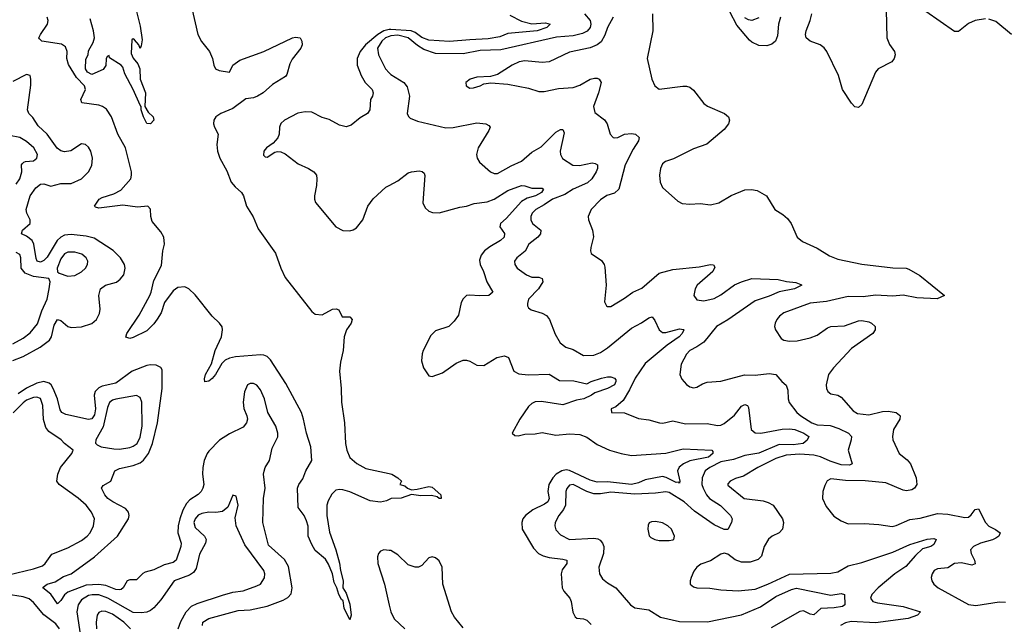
# Model space of a CAD drawing. Header units: inches. Extents: x 1473912 to 1647258, y 640388 to 773423.
# Tile 278 of 420: x 1537850 to 1543579, y 721197 to 724715. Entities that reach past the tile are written whole.
import ezdxf

# ---------------------------------------------------------------- set-up
doc = ezdxf.new("R2010")
doc.units = ezdxf.units.IN
doc.header["$MEASUREMENT"] = 0
doc.layers.add('B5732', color=7, linetype='Continuous')
doc.layers.add('B5742', color=7, linetype='Continuous')

msp = doc.modelspace()

# ---------------------------------------------------------------- linework, layer by layer
at = {"layer": 'B5732', "color": 5}
for points, elevation in [([(1538517.6, 724810), (1538550, 724678), (1538561.4, 724598.6), (1538556.9, 724563.1), (1538550, 724548), (1538542, 724570), (1538517.5, 724597.5), (1538510, 724604), (1538502, 724598), (1538498.3, 724518.3), (1538510, 724490.7), (1538538, 724458), (1538549.1, 724430), (1538550.2, 724370), (1538582, 724290), (1538578, 724210), (1538597.2, 724177.2), (1538627, 724150), (1538630.2, 724130), (1538610, 724108.7), (1538590, 724111.5), (1538569.8, 724150), (1538556.2, 724190), (1538557.2, 724210), (1538550, 724217.2), (1538510, 724309.6), (1538461.2, 724401.2), (1538450, 724439.5), (1538440.7, 724450), (1538372.9, 724492.9), (1538370, 724506), (1538358, 724502), (1538352.7, 724487.3), (1538351.6, 724448.4), (1538335.3, 724424.7), (1538270, 724397.2), (1538245.1, 724410), (1538232.7, 724430), (1538235.3, 724484.7), (1538248, 724510), (1538250, 724534), (1538277.2, 724582.8), (1538285.2, 724610), (1538279.3, 724650), (1538260.1, 724720.1)], 660), ([(1538849.2, 724790), (1538886.1, 724630), (1538908.3, 724588.3), (1538954.5, 724530), (1538971.8, 724490), (1538979.3, 724450), (1538989, 724430), (1539010, 724420.5), (1539070, 724410.2), (1539089.2, 724450.8), (1539130, 724479.9), (1539270, 724530.9), (1539437.2, 724610), (1539454, 724614), (1539481, 724610), (1539490.6, 724590.6), (1539493, 724570), (1539486, 724550), (1539434.3, 724485.7), (1539421.5, 724458.5), (1539403.6, 724396.4), (1539395.5, 724384.5), (1539321.7, 724338.3), (1539266.5, 724290), (1539233.3, 724270), (1539210, 724260.5), (1539165.3, 724254.7), (1539090, 724198.3), (1539019.2, 724170), (1538991.1, 724150), (1538979, 724130), (1538976.8, 724110), (1538982.3, 724090), (1539003.8, 724050), (1538996.4, 723990), (1538999.8, 723950), (1539015, 723910), (1539055.4, 723835.4), (1539081.1, 723770), (1539102.8, 723742.8), (1539141.3, 723710), (1539152.3, 723690), (1539170.2, 723630), (1539209.1, 723569.1), (1539237.7, 723497.7), (1539337.5, 723357.5), (1539368.6, 723270), (1539395.4, 723215.4), (1539550, 723017.6), (1539570, 723002.7), (1539610, 722996.9), (1539670, 723030.2), (1539692.2, 723032.2), (1539707.3, 723027.3), (1539727, 722987), (1539770, 722986), (1539784, 722970), (1539778.8, 722950), (1539752.1, 722910), (1539737.7, 722870), (1539731.1, 722790), (1539716.7, 722723.3), (1539710.9, 722669.1), (1539721.1, 722570), (1539723.2, 722490), (1539739.6, 722370), (1539745.2, 722250), (1539754.2, 722210), (1539770, 722168.2), (1539812.1, 722132.1), (1539864.3, 722104.3), (1540000, 722073.6)], 680), ([(1540000, 721923.6), (1539984.7, 721915.3), (1539950, 721908), (1539890, 721916.3), (1539770, 721968.4), (1539730, 721980.2), (1539710, 721982), (1539690, 721976.8), (1539665.9, 721954.1), (1539644.6, 721915.4), (1539636.1, 721890), (1539636.1, 721830), (1539653.3, 721733.3), (1539690.1, 721630.1), (1539710, 721553), (1539715.5, 721510), (1539731.5, 721450), (1539730.2, 721410), (1539750, 721379.1), (1539770, 721314.8), (1539779.3, 721250), (1539770, 721224), (1539737.4, 721290), (1539732.9, 721332.9), (1539722.3, 721342.3), (1539706.6, 721370), (1539696, 721410), (1539679.6, 721439.6), (1539669.7, 721490), (1539647.3, 721547.3), (1539630, 721575.1), (1539570, 721626), (1539550, 721662), (1539528.4, 721710), (1539528.3, 721768.3), (1539519.1, 721799.1), (1539505.6, 721830), (1539470, 721876), (1539466.3, 721990), (1539474.2, 722010), (1539497.4, 722042.6), (1539515.2, 722090), (1539549.2, 722150), (1539544.3, 722230), (1539517.8, 722310), (1539501.9, 722390), (1539488.9, 722428.9), (1539397.4, 722597.4), (1539310, 722736.2), (1539290, 722755.4), (1539270, 722763.9), (1539250, 722765.8), (1539106.3, 722753.7), (1539070, 722746.5), (1539045.7, 722734.3), (1539025.3, 722714.7), (1538990, 722651.5), (1538970, 722626.6), (1538950, 722611.2), (1538927.5, 722607.5), (1538924.6, 722624.6), (1538931, 722650), (1538966.6, 722713.4), (1538986.6, 722790), (1539024.2, 722870), (1539030.7, 722910), (1539027.7, 722927.7), (1539012, 722950), (1538970, 722989.8), (1538870, 723115), (1538834.2, 723150), (1538810, 723161.5), (1538770, 723157.5), (1538741.8, 723138.2), (1538691.9, 723070), (1538672.5, 723010), (1538650, 722972.8), (1538630, 722944.6), (1538590, 722904.8), (1538510, 722866.3), (1538490, 722860.7), (1538467.7, 722867.7), (1538473.6, 722890), (1538544.3, 722995.7), (1538606.9, 723110), (1538615.2, 723130), (1538630, 723198.2), (1538675.7, 723284.3), (1538681.9, 723370), (1538693, 723410), (1538688.3, 723450), (1538670, 723480.2), (1538620.8, 723540.8), (1538612.9, 723570), (1538610, 723612.7), (1538595.1, 723630), (1538534.7, 723625.3), (1538450, 723635.3), (1538310, 723618.5), (1538290, 723623.5), (1538284, 723630), (1538311.7, 723670), (1538330, 723680.4), (1538398.2, 723701.8), (1538437.5, 723722.5), (1538496.5, 723790), (1538501.2, 723810), (1538499.8, 723830), (1538465.2, 723970), (1538420.1, 724050), (1538383.2, 724150), (1538354.5, 724194.5), (1538331.1, 724211.1), (1538310, 724218.4), (1538211, 724231), (1538205.1, 724250), (1538231.9, 724310), (1538226.4, 724330), (1538179.4, 724379.4), (1538134.2, 724454.2), (1538123.9, 724490), (1538125, 724530), (1538116.6, 724556.6), (1538093.5, 724573.5), (1537978.4, 724590), (1537964, 724604), (1537961.5, 724610), (1537969.8, 724630), (1538011.8, 724690), (1538015.3, 724710), (1538008.7, 724730)], 680), ([(1540000, 724657.3), (1539968.7, 724651.3), (1539933.1, 724630), (1539861.7, 724570), (1539830.6, 724530), (1539813.5, 724490), (1539813.2, 724450), (1539837.2, 724390), (1539860.7, 724350), (1539900.7, 724310), (1539906, 724290), (1539902.4, 724270), (1539891.4, 724250), (1539886.4, 724190), (1539872.9, 724170), (1539830, 724144.6), (1539778, 724102), (1539750, 724091.9), (1539710, 724101.2), (1539650, 724134.1), (1539610, 724146.8), (1539550, 724176.5), (1539510, 724178.5), (1539468.4, 724171.6), (1539390.5, 724130), (1539369, 724111), (1539362.4, 724090), (1539359.5, 724050), (1539351.6, 724028.4), (1539324, 723996), (1539286.7, 723970), (1539270.4, 723950), (1539267.9, 723927.9), (1539277.5, 723917.5), (1539290, 723914.4), (1539335.1, 723944.9), (1539350, 723949.1), (1539370, 723947.1), (1539395.1, 723935.1), (1539470, 723877.1), (1539530.4, 723850), (1539560.9, 723830), (1539576.1, 723810), (1539579.7, 723790), (1539577.6, 723750), (1539564.6, 723690), (1539564.9, 723670), (1539571.9, 723651.9), (1539690, 723510.4), (1539730, 723488.9), (1539770, 723487.2), (1539790, 723492.2), (1539810, 723504.9), (1539846, 723550), (1539875.7, 723630), (1539907.1, 723672.9), (1539980, 723740), (1540000, 723750.9)], 720), ([(1540000, 724618), (1539979.1, 724610), (1539956.1, 724590), (1539931.8, 724550), (1539937.9, 724510), (1539977.4, 724430), (1540000, 724406.8)], 740), ([(1537810, 722732), (1537870, 722756.3), (1537968, 722810), (1538022.9, 722850), (1538034.9, 722870), (1538050, 722937.6), (1538070, 722970.2), (1538090, 722964.7), (1538130, 722929.3), (1538150, 722924.1), (1538210, 722927.2), (1538270, 722948.1), (1538297.3, 722970), (1538314.9, 723005.1), (1538317.1, 723030), (1538309.2, 723110), (1538319.4, 723150), (1538349, 723171), (1538412.2, 723187.8), (1538435.1, 723204.9), (1538455.9, 723230), (1538464.3, 723270), (1538459.9, 723290), (1538436.8, 723330), (1538392.8, 723372.8), (1538283.3, 723443.3), (1538236.3, 723456.3), (1538150, 723465.7), (1538110, 723460.9), (1538090, 723450.3), (1538068.3, 723430), (1538010, 723332.7), (1537990, 723314.1), (1537970, 723305), (1537951.1, 723311.1), (1537944.9, 723324.9), (1537931.1, 723410), (1537921.7, 723430), (1537890, 723456.6), (1537861, 723470), (1537865, 723490), (1537910.6, 723530), (1537911.5, 723550), (1537891.9, 723590), (1537887.3, 723610), (1537911.4, 723690), (1537943.9, 723736.1), (1537970, 723757.7), (1537990, 723759.8), (1538030, 723747.5), (1538090, 723762), (1538150, 723761.5), (1538209.8, 723790), (1538250.6, 723830), (1538270, 723866.4), (1538273.4, 723910), (1538263.2, 723950), (1538250, 723974.5), (1538233.5, 723990), (1538210, 723993.8), (1538147.7, 723952.3), (1538110, 723945.8), (1538090, 723951.5), (1538067.7, 723967.7), (1538009.2, 724049.2), (1537957.2, 724097.2), (1537926.9, 724146.9), (1537903, 724170), (1537895.6, 724190), (1537914.4, 724334.4), (1537914.6, 724370), (1537909.7, 724389.7), (1537890, 724395.6), (1537810, 724355.2)], 720), ([(1537830, 723758), (1537850, 723788.5), (1537861.5, 723830), (1537859.7, 723870), (1537863.1, 723876.9), (1537873.2, 723886.8), (1537884, 723890), (1537930, 723894), (1537949.7, 723910), (1537952.4, 723930), (1537931.6, 723970), (1537890, 724007.3), (1537850, 724028.9), (1537790, 724040.9)], 740), ([(1537810, 722829.6), (1537870, 722862), (1537910, 722893), (1537954, 722946), (1537978.4, 723021.6), (1538009.7, 723090), (1538022, 723150), (1538026, 723190), (1538019, 723210), (1537930, 723220.6), (1537880.6, 723240.6), (1537858.4, 723270), (1537855.6, 723330), (1537849.9, 723349.9), (1537830, 723361)], 740), ([(1538913.3, 721190), (1538914.8, 721210), (1538949.6, 721230), (1539121.8, 721278.2), (1539190, 721282.1), (1539290, 721303.1), (1539383.3, 721336.7), (1539410, 721352.9), (1539430, 721374.9), (1539435.5, 721410), (1539413.6, 721533.6), (1539390, 721574.1), (1539297.8, 721657.8), (1539264.5, 721790), (1539268.5, 721930), (1539278.5, 721990), (1539268.9, 722070), (1539271.3, 722088.7), (1539278, 722110), (1539304, 722150), (1539318.5, 722221.5), (1539351.1, 722288.9), (1539351.7, 722310), (1539340.2, 722350), (1539294.5, 722430), (1539273.6, 722510), (1539250, 722562.4), (1539230, 722587.9), (1539210, 722599.1), (1539190, 722599.1), (1539175.2, 722590), (1539158.5, 722550), (1539149.4, 722489.4), (1539153.6, 722453.6), (1539172.3, 722410), (1539175.2, 722390), (1539170.2, 722370), (1539150, 722345.1), (1539070, 722305), (1539012.2, 722267.8), (1538950, 722205), (1538941, 722190), (1538923.8, 722150), (1538915.7, 722110), (1538913.4, 722070), (1538920.5, 722010), (1538916.1, 721990), (1538905.7, 721970), (1538888.5, 721951.5), (1538839.1, 721920.9), (1538819.6, 721900.4), (1538798.6, 721861.4), (1538780.9, 721810), (1538771.6, 721770), (1538769.2, 721730), (1538789.4, 721670), (1538787.5, 721650), (1538761, 721570), (1538743.3, 721556.7), (1538690, 721542.2), (1538630, 721514.9), (1538579.7, 721500.3), (1538566.9, 721493.1), (1538530, 721456.2), (1538490, 721455.7), (1538475.3, 721450), (1538451.7, 721408.3), (1538439.6, 721400.4), (1538430, 721397.3), (1538410, 721400.3), (1538350, 721422), (1538310, 721429.3), (1538236.1, 721423.9), (1538130, 721384), (1538111.3, 721368.7), (1538090, 721336.4), (1538070, 721316.9), (1538031.8, 721371.8), (1537983.5, 721410), (1537986, 721414), (1538009.4, 721430), (1538056.5, 721443.5), (1538105.3, 721474.7), (1538150, 721490.6), (1538285.7, 721590), (1538418.4, 721710), (1538481.9, 721810), (1538487.1, 721830), (1538483.6, 721850), (1538477.6, 721857.6), (1538464.8, 721870), (1538390.7, 721910), (1538363.4, 721930), (1538344.8, 721950), (1538325.4, 721990), (1538335.2, 722004.8), (1538379.7, 722030), (1538402.3, 722090), (1538430, 722103.2), (1538510, 722120.4), (1538550, 722136.9), (1538570, 722151.2), (1538598.8, 722190), (1538621.7, 722250), (1538651.1, 722370), (1538678.5, 722570), (1538678.1, 722678.1), (1538671.4, 722691.4), (1538644.1, 722704.1), (1538610, 722707.6), (1538590, 722703.7), (1538503.8, 722670), (1538410, 722600.9), (1538330, 722583.1), (1538310, 722574), (1538288.5, 722551.5), (1538282.4, 722530), (1538290.1, 722450.1), (1538284.9, 722415.1), (1538270, 722393.4), (1538250, 722389.5), (1538118, 722418), (1538094.6, 722430), (1538086, 722446), (1538070.4, 722510), (1538044.7, 722570), (1538032.4, 722590), (1538020.2, 722600.2), (1537990, 722610.2), (1537950, 722601.1), (1537890, 722570.5), (1537841.3, 722538.7)], 720), ([(1537785.1, 721485.1), (1537930, 721519.3), (1537982.4, 721537.6), (1537997.6, 721550), (1538035.7, 721604.3), (1538130, 721641.3), (1538210, 721684.5), (1538242.7, 721710), (1538258.8, 721730), (1538278.9, 721770), (1538284.1, 721810), (1538267.1, 721850), (1538236.1, 721890), (1538190, 721931.6), (1538079.6, 722010), (1538065.6, 722030), (1538071.3, 722070), (1538087.8, 722110), (1538152.3, 722190), (1538161.2, 722210), (1538110, 722249.6), (1538090.7, 722270.7), (1538019.7, 722319.7), (1538001.3, 722341.3), (1537988.2, 722388.2), (1537983.6, 722470), (1537970, 722510.7), (1537950, 722518.4), (1537930, 722516.4), (1537890, 722500.8), (1537870, 722486.6), (1537812.5, 722427.5)], 740), ([(1538771.8, 721170), (1538786.9, 721213.1), (1538817.6, 721270), (1538850, 721302.1), (1538882.1, 721317.9), (1539030, 721367.4), (1539090, 721384.1), (1539150, 721391), (1539230, 721420.2), (1539250, 721430.3), (1539273.3, 721466.7), (1539275.6, 721490), (1539269.8, 721510), (1539159.8, 721659.8), (1539109.8, 721770), (1539103.8, 721816.2), (1539120.7, 721890), (1539110, 721942), (1539090, 721948), (1539060.9, 721879.1), (1539030, 721852.6), (1538991.8, 721848.2), (1538950, 721849.9), (1538910, 721842.7), (1538888.4, 721831.6), (1538870, 721810.9), (1538863.7, 721790), (1538870, 721759.6), (1538924.2, 721710), (1538934.5, 721690), (1538931.8, 721670), (1538895.4, 721604.6), (1538877.3, 721522.7), (1538860.8, 721499.2), (1538837.9, 721482.1), (1538748.3, 721450), (1538670, 721339.1), (1538630, 721293.5), (1538610, 721277.3), (1538590, 721268.4), (1538556.3, 721263.7), (1538510, 721266.5), (1538363, 721350), (1538310, 721368.6), (1538271.1, 721368.9), (1538250, 721363.8), (1538210, 721338.7), (1538189.6, 721310), (1538182.8, 721270), (1538210.2, 721089.8)], 740), ([(1540000, 721627.1), (1539969.4, 721630.6), (1539950, 721623.1), (1539938.5, 721610), (1539931, 721589), (1539934.1, 721550), (1539973, 721430), (1540000, 721308)], 720), ([(1538080.4, 721170), (1538060.4, 721200.4), (1537990, 721251.5), (1537930, 721324.7), (1537905.2, 721345.2), (1537870, 721357.6), (1537770, 721373.3)], 740), ([(1538495.3, 721170), (1538455.4, 721210), (1538390, 721255.5), (1538350, 721271.4), (1538327.3, 721272.7), (1538310, 721265.7), (1538300.6, 721250), (1538294.8, 721210), (1538296.9, 721170)], 760)]:
    msp.add_lwpolyline(points, dxfattribs=dict(at, elevation=elevation))
at = {"layer": 'B5732', "color": 5, "elevation": 740}
for points in [[(1538130, 723362.9), (1538110, 723352.2), (1538090, 723324.4), (1538067.6, 723270), (1538068.8, 723248.8), (1538079.5, 723239.5), (1538130, 723223.2), (1538170, 723226.4), (1538210, 723247.7), (1538232.8, 723270), (1538244, 723290), (1538245.4, 723310), (1538236.4, 723330), (1538210.4, 723350.4), (1538170, 723362.4)], [(1538530, 722528.5), (1538410, 722507.9), (1538390, 722501.4), (1538372.8, 722487.2), (1538361.5, 722458.5), (1538334.5, 722345.5), (1538293.4, 722270), (1538290.8, 722250.8), (1538300.9, 722240.9), (1538324.7, 722230), (1538398.3, 722218.3), (1538430, 722216.6), (1538490, 722226.3), (1538510, 722233.2), (1538532.9, 722250), (1538550, 722286.4), (1538561.4, 722350), (1538560.2, 722490), (1538550, 722516.3)]]:
    msp.add_lwpolyline(points, close=True, dxfattribs=at)
at = {"layer": 'B5742', "color": 5}
for points, elevation in [([(1541136.1, 724750), (1541170.1, 724710.1), (1541173.7, 724690), (1541169.6, 724670), (1541152, 724648), (1541124.1, 724635.9), (1541070, 724622.1), (1540973.3, 724613.3), (1540650, 724539.9), (1540530, 724537), (1540430, 724517.2), (1540270, 724518.6), (1540202.3, 724542.3), (1540165.2, 724565.2), (1540110, 724610.2), (1540050, 724624.6), (1540010, 724621.8), (1540000, 724618)], 740), ([(1541531.6, 724750), (1541533.7, 724650), (1541500.7, 724490), (1541528.4, 724370), (1541544.7, 724330), (1541570, 724311.6), (1541709, 724329), (1541730, 724328.8), (1541750, 724322.4), (1541770, 724304.9), (1541830, 724227.3), (1541851.8, 724211.8), (1541951, 724170), (1541974.8, 724150), (1541980.7, 724130), (1541974, 724110), (1541950, 724076), (1541849, 723991), (1541770, 723964), (1541654.6, 723905.4), (1541608.2, 723890), (1541590, 723876.3), (1541578.5, 723850), (1541572.7, 723810), (1541576, 723770), (1541590, 723739.3), (1541679.5, 723659.5), (1541705.3, 723645.3), (1541750, 723641.3), (1541810, 723645.7), (1541870, 723637.1), (1541917.2, 723650), (1541990, 723692.4), (1542070, 723724.4), (1542108.1, 723728.1), (1542142, 723722), (1542196, 723690), (1542243, 723610), (1542290, 723581.6), (1542317.5, 723557.5), (1542339.3, 723530), (1542373, 723450), (1542404.2, 723424.2), (1542490, 723385.7), (1542561.4, 723341.4), (1542610, 723321), (1542750, 723291.8), (1542930, 723271), (1543009, 723269), (1543023.8, 723263.8), (1543086.8, 723226.8), (1543230.6, 723110), (1543188.2, 723091.8), (1543070, 723097.7), (1542990, 723112.7), (1542930, 723107.4), (1542830, 723112.5), (1542758.2, 723101.8), (1542670, 723104.7), (1542545.4, 723074.6), (1542450, 723066.2), (1542295.5, 723010), (1542270.4, 722990), (1542255.8, 722970), (1542245.5, 722950), (1542242, 722930), (1542248.2, 722910), (1542281.1, 722861.1), (1542296, 722850), (1542330, 722844), (1542373, 722847), (1542450, 722864.2), (1542490, 722879.6), (1542550, 722922.6), (1542569.2, 722930), (1542650, 722934.6), (1542730, 722962.6), (1542750, 722964.2), (1542790, 722957), (1542806.8, 722950), (1542827.3, 722930), (1542827.3, 722910), (1542814, 722890), (1542690, 722801.3), (1542584.7, 722690), (1542556.9, 722650), (1542543.2, 722590), (1542544.6, 722570), (1542552.7, 722552.7), (1542570, 722538.7), (1542610, 722530.3), (1542630, 722518.4), (1542699, 722439), (1542724.2, 722424.2), (1542790, 722415.7), (1542870, 722436.1), (1542902.7, 722437.3), (1542949.3, 722429.3), (1542970, 722414.4), (1542973.4, 722410), (1542971.6, 722390), (1542934, 722330), (1542928.5, 722290), (1542930.4, 722270), (1542968.4, 722190), (1543013.7, 722153.7), (1543032.6, 722130), (1543066, 722050), (1543070.7, 722010), (1543056.3, 721990), (1543041.1, 721978.9), (1543010, 721974), (1542990, 721977.7), (1542890, 722019.6), (1542770, 722031.9), (1542654.3, 722034.3), (1542570, 722044.5), (1542548.2, 722031.8), (1542534.4, 722005.6), (1542523.1, 721970), (1542521.5, 721930), (1542542.8, 721882.8), (1542586.6, 721826.6), (1542630, 721798.3), (1542670, 721782), (1542763.1, 721783.1), (1542850, 721777.4), (1542926.7, 721766.7), (1542950, 721771.3), (1543030, 721806.5), (1543090, 721814.7), (1543190, 721840.9), (1543250, 721838), (1543350, 721818.4), (1543370, 721821.3), (1543386, 721834), (1543410, 721866), (1543430, 721868), (1543469.3, 721789.3), (1543490, 721768.1), (1543528.9, 721748.9), (1543554.4, 721730), (1543547.9, 721710), (1543530, 721698.3), (1543510, 721688.3), (1543440.2, 721670), (1543400.9, 721650), (1543382.3, 721630), (1543385.8, 721610), (1543406.3, 721570), (1543410, 721549.3), (1543390, 721541.7), (1543330, 721554.8), (1543290, 721550.8), (1543250, 721525.7), (1543190, 721519.7), (1543170.6, 721510), (1543158.7, 721490), (1543154, 721470), (1543157.6, 721450), (1543168.4, 721430), (1543194.9, 721410), (1543370, 721312.1), (1543413.8, 721306.2), (1543550, 721328.4), (1543585.8, 721325.8)], 780), ([(1542277.8, 724730), (1542266, 724690), (1542259.4, 724620.6), (1542248.7, 724591.3), (1542227, 724573), (1542196.9, 724563.1), (1542150, 724565.6), (1542110, 724584.4), (1542096.5, 724596.5), (1542022.7, 724682.7), (1541981.4, 724761.4)], 780), ([(1542892.2, 724770), (1542895.8, 724610), (1542911.7, 724571.7), (1542940.7, 724530), (1542944.9, 724510), (1542938, 724490), (1542924, 724470), (1542846, 724430), (1542830, 724409.4), (1542750, 724220.9), (1542730, 724204.5), (1542710, 724207.3), (1542690, 724229.4), (1542637.4, 724310), (1542615.3, 724390), (1542546.6, 724530), (1542530.7, 724550.7), (1542507.6, 724570), (1542449.9, 724589.9), (1542426.3, 724610), (1542422.7, 724630), (1542425.4, 724650), (1542450, 724710.4), (1542458.4, 724750)], 780), ([(1543470, 724720.2), (1543409.3, 724710.7), (1543370, 724693.7), (1543313.3, 724646.7), (1543290, 724647.1), (1543123.1, 724763.1)], 780), ([(1540702.4, 724742.4), (1540770, 724707.3), (1540830, 724692.2), (1540910, 724696.6), (1540936.4, 724690), (1540918, 724670), (1540860.5, 724650), (1540690, 724635.2), (1540643.9, 724616.1), (1540576.7, 724603.3), (1540470, 724599), (1540350, 724587.7), (1540230, 724596.5), (1540190, 724612.6), (1540150, 724640.2), (1540127.7, 724650), (1540010, 724659.2), (1540000, 724657.3)], 720), ([(1541303, 724730), (1541270.8, 724670), (1541255.4, 724624.6), (1541232.6, 724587.4), (1541210, 724568.2), (1541170, 724551.9), (1541050, 724526.3), (1540930, 724469.8), (1540890, 724466.2), (1540790, 724475.4), (1540756.3, 724470), (1540715.3, 724450), (1540630, 724395.8), (1540590, 724385.2), (1540510, 724380.7), (1540471, 724370), (1540444.9, 724350), (1540446.8, 724330), (1540470, 724317.3), (1540490, 724319.3), (1540528.7, 724330), (1540550, 724342), (1540592, 724348), (1540690, 724340.3), (1540810, 724316.1), (1540870, 724298), (1540902.4, 724297.6), (1540985.6, 724314.4), (1541070, 724320.8), (1541110, 724334.4), (1541170, 724368.4), (1541195.2, 724375.2), (1541210, 724375.5), (1541221, 724370), (1541233.4, 724350), (1541217.7, 724290), (1541188.9, 724210), (1541195.8, 724175.8), (1541252.8, 724132.8), (1541267.4, 724110), (1541286, 724050), (1541303.8, 724030), (1541310, 724027.1), (1541330, 724030.2), (1541370, 724048.4), (1541410, 724053.2), (1541434, 724050), (1541455.3, 724030), (1541450.3, 724010), (1541419, 723961), (1541373.6, 723870), (1541336.2, 723730), (1541310, 723705.1), (1541266.8, 723693.2), (1541230, 723668), (1541175.8, 723610), (1541157.6, 723570), (1541158.7, 723550), (1541182, 723490), (1541188.5, 723451.5), (1541173.4, 723390), (1541170.8, 723370), (1541174.8, 723354.8), (1541234.9, 723314.9), (1541250, 723291), (1541254.7, 723274.7), (1541263.1, 723170), (1541253.2, 723073.2), (1541264, 723050), (1541270, 723046), (1541290, 723046.7), (1541370, 723094.9), (1541418, 723130), (1541470, 723154), (1541570, 723239.6), (1541650, 723261.1), (1541802.9, 723277.1), (1541870, 723291.6), (1541887.9, 723287.9), (1541894.4, 723274.4), (1541882.6, 723250), (1541791.6, 723170), (1541780.8, 723150), (1541772.2, 723110), (1541790, 723085.3), (1541830, 723079.6), (1541890, 723093.5), (1541930, 723115.2), (1542010, 723171.9), (1542050, 723190.2), (1542110, 723209.2), (1542264.3, 723204.3), (1542311.9, 723191.9), (1542366.4, 723186.4), (1542394.4, 723174.4), (1542400.7, 723170), (1542358.9, 723150), (1542270, 723132.5), (1542210, 723105.6), (1542130, 723078.9), (1541970.7, 722969.3), (1541905.2, 722930), (1541830, 722839.6), (1541789.2, 722810.8), (1541750, 722791), (1541730.1, 722769.9), (1541699.1, 722710), (1541690.3, 722650), (1541702.6, 722622.6), (1541730, 722592.2), (1541750, 722578.9), (1541770, 722573.7), (1541790, 722577), (1541823.7, 722596.3), (1541850, 722605.2), (1541929, 722611), (1542068.1, 722648.1), (1542130, 722647.7), (1542210, 722657.2), (1542250, 722651.6), (1542284, 722610), (1542310, 722588.2), (1542320.2, 722560.2), (1542322.2, 722510), (1542327.8, 722487.8), (1542372.7, 722430), (1542394.9, 722410), (1542458.3, 722370), (1542490, 722358.2), (1542566.2, 722353.8), (1542616.2, 722336.2), (1542671.8, 722310), (1542690.2, 722290), (1542688.7, 722270), (1542671.6, 722210), (1542693.8, 722130), (1542677.8, 722122.2), (1542630, 722125.3), (1542566.3, 722146.3), (1542510, 722171.1), (1542470, 722180.5), (1542390, 722187.5), (1542310, 722181.1), (1542250, 722162.6), (1542144.4, 722110), (1542060.7, 722059.3), (1542014.9, 722045.1), (1541984.7, 722030), (1541970, 722015.3), (1541970, 722006.8), (1542065.5, 721930), (1542176, 721916), (1542206.1, 721906.1), (1542234.7, 721890), (1542288.8, 721810), (1542294.6, 721790), (1542288.9, 721750), (1542270, 721728.6), (1542229.3, 721710.7), (1542207.1, 721692.9), (1542181.2, 721650), (1542166.7, 721593.3), (1542146, 721574), (1542100.6, 721559.4), (1542050, 721559.1), (1542012.9, 721572.9), (1541970, 721604.4), (1541950, 721610.8), (1541930, 721606), (1541870, 721566), (1541813.6, 721546.4), (1541790, 721529.6), (1541772.8, 721507.2), (1541756.1, 721470), (1541750.3, 721450), (1541752.2, 721430), (1541770, 721414.9), (1541790, 721410.2), (1541866.6, 721406.6), (1541930, 721397.6), (1542030, 721392.3), (1542130, 721401.5), (1542203.6, 721430), (1542330, 721488), (1542570, 721495.5), (1542610, 721502.5), (1542670, 721536.3), (1542750, 721556.1), (1542930, 721615.9), (1543030, 721661), (1543130, 721692.7), (1543170, 721695.9), (1543182.6, 721690), (1543170, 721660.9), (1543152.2, 721650), (1543104.2, 721635.8), (1543062.2, 721597.8), (1543006.1, 721533.9), (1542943, 721490), (1542846.2, 721410), (1542809.2, 721370), (1542801.5, 721350), (1542814.4, 721330), (1542841.2, 721321.2), (1542990, 721301), (1543090.8, 721270), (1543074, 721250), (1543019.3, 721230), (1542830, 721206.5), (1542687.5, 721212.5), (1542654.5, 721205.5), (1542625.5, 721190)], 760), ([(1542150, 724726.8), (1542110, 724711.2), (1542090, 724714.3), (1542070, 724725.8)], 760), ([(1543622.1, 724630), (1543530, 724705.4), (1543490, 724719.2)], 780), ([(1540000, 724406.8), (1540010, 724396.6), (1540085.7, 724350), (1540103.8, 724323.8), (1540117.8, 724270), (1540104.2, 724170), (1540111.5, 724151.5), (1540122, 724142), (1540164.5, 724124.5), (1540330, 724085.8), (1540372.8, 724087.2), (1540510, 724115.2), (1540562, 724110), (1540579.9, 724099.9), (1540587.3, 724090), (1540579.5, 724070), (1540518.2, 723970), (1540508.1, 723930), (1540511.5, 723910), (1540525.4, 723885.4), (1540590.2, 723830.2), (1540610, 723821.2), (1540630, 723821), (1540710, 723865), (1540770, 723891.6), (1540830, 723943.9), (1540884.6, 723975.4), (1540970, 724061.3), (1540996.5, 724076.5), (1541010, 724077.1), (1541017.2, 724057.2), (1540995.2, 723950), (1540996, 723930), (1541007.7, 723907.7), (1541068.2, 723868.2), (1541107.7, 723867.7), (1541181.7, 723881.7), (1541198.9, 723878.9), (1541211.4, 723871.4), (1541212.5, 723850), (1541205.1, 723830), (1541178.7, 723790), (1541153.4, 723766.6), (1541070.1, 723730), (1541021.4, 723698.6), (1540950, 723671.3), (1540902.3, 723637.7), (1540852.4, 723610), (1540832, 723590), (1540824.2, 723570), (1540824.3, 723550), (1540834.7, 723530), (1540881.3, 723490), (1540880.7, 723470), (1540865.4, 723450), (1540812.2, 723410), (1540791.4, 723368.6), (1540743.1, 723330), (1540729, 723310), (1540730.4, 723290), (1540744.9, 723270), (1540798, 723230), (1540830, 723217.7), (1540870, 723217.3), (1540890.3, 723210), (1540893.6, 723190), (1540869.2, 723150), (1540810.4, 723090), (1540803.8, 723063.8), (1540804, 723050), (1540810, 723038), (1540826.2, 723026.2), (1540890, 723007.6), (1540914.6, 722994.6), (1540933.4, 722970), (1540965.9, 722885.9), (1540994.8, 722834.8), (1541027.3, 722810), (1541070, 722797), (1541130, 722760.9), (1541190, 722763.8), (1541230, 722778.2), (1541270, 722805.4), (1541410, 722920.6), (1541468.5, 722951.5), (1541510, 722981.1), (1541530, 722985.5), (1541544.7, 722964.7), (1541570.2, 722910.2), (1541590, 722895.5), (1541610, 722894.3), (1541690, 722915.5), (1541713, 722913), (1541715.3, 722910), (1541704.1, 722890), (1541687.8, 722870), (1541618.1, 722821.9), (1541490, 722715), (1541431.8, 722630), (1541399, 722561), (1541361.4, 722498.6), (1541318.3, 722461.7), (1541291, 722450), (1541294, 722430), (1541370, 722428.5), (1541450, 722395.5), (1541510, 722386.7), (1541572, 722370), (1541591.6, 722368.4), (1541650, 722380.3), (1541724.3, 722364.3), (1541850, 722365), (1541910, 722354), (1541930, 722356.2), (1541950, 722366.4), (1542010, 722414.5), (1542050, 722466.5), (1542070, 722476.2), (1542085.5, 722470), (1542090, 722458), (1542106.7, 722330), (1542130, 722310.3), (1542162, 722310), (1542287.2, 722332.8), (1542330, 722335.2), (1542360.2, 722330), (1542413.2, 722310), (1542441.4, 722290), (1542432.4, 722267.6), (1542408.8, 722250), (1542350, 722241.5), (1542270, 722242.8), (1542150, 722192.6), (1542070, 722179.5), (1542003.5, 722156.5), (1541930, 722141.8), (1541865, 722110), (1541838.9, 722090), (1541820.6, 722050), (1541820.1, 722010), (1541826.4, 721990), (1541847.2, 721950), (1541864, 721930), (1541927.7, 721887.7), (1541986, 721830), (1541994.9, 721810), (1541992.3, 721790), (1541970, 721748.5), (1541950, 721748.2), (1541890, 721774.9), (1541776.2, 721856.2), (1541716.5, 721910), (1541630, 721964.6), (1541610, 721968.3), (1541550, 721960.3), (1541430, 721954.5), (1541290, 721966.6), (1541230, 721956.3), (1541190, 721955.8), (1541149, 721969), (1541070, 722011.1), (1541050, 722007), (1541033.1, 721986.9), (1541028.4, 721970), (1541026.1, 721890), (1541015.1, 721864.9), (1540986.7, 721830), (1540965.8, 721790), (1540964.4, 721770), (1540970, 721746.4), (1540996.8, 721716.8), (1541050, 721690.2), (1541190, 721698.1), (1541214.3, 721694.3), (1541227.3, 721687.3), (1541241.8, 721670), (1541249.3, 721649.3), (1541246, 721610), (1541220.2, 721530), (1541223.9, 721490), (1541241.4, 721461.4), (1541270, 721438.5), (1541318, 721410), (1541403.8, 721310), (1541430, 721292.4), (1541510, 721280.7), (1541579.5, 721239.5), (1541690, 721213), (1541851.5, 721211.5), (1542050, 721252.8), (1542160.7, 721299.3), (1542250, 721358.7), (1542340.3, 721399.7), (1542370, 721407.2), (1542570, 721366.2), (1542630, 721376.9), (1542650.3, 721370.3), (1542651, 721310), (1542638.5, 721301.5), (1542590, 721292.5), (1542511.1, 721288.9), (1542470, 721252.2), (1542450, 721256.5), (1542410, 721275), (1542390, 721270.7), (1542222.8, 721177.2)], 740), ([(1540000, 723750.9), (1540050, 723778.3), (1540110, 723823.8), (1540130, 723830.4), (1540175.1, 723835.1), (1540192.1, 723832.1), (1540203, 723823), (1540208.1, 723808.1), (1540196.4, 723650), (1540210, 723620.7), (1540230, 723602), (1540252.4, 723592.4), (1540290, 723592.2), (1540410, 723624.7), (1540450, 723630.2), (1540494.2, 723645.8), (1540570, 723656.1), (1540610, 723671.2), (1540690, 723721.2), (1540770, 723750.2), (1540790, 723748.6), (1540830, 723735), (1540890, 723734.7), (1540898.7, 723730), (1540885.8, 723710), (1540851.1, 723690), (1540803.6, 723676.4), (1540770, 723658), (1540680.6, 723559.4), (1540647.7, 723530), (1540643.1, 723510), (1540670.2, 723470.2), (1540668.9, 723450), (1540647, 723430), (1540585.5, 723394.5), (1540553.7, 723370), (1540534.8, 723345.2), (1540524.8, 723315.2), (1540528.6, 723290), (1540547.8, 723250), (1540567.2, 723190), (1540603.1, 723130), (1540578.8, 723110), (1540527.5, 723107.5), (1540467.1, 723112.9), (1540450, 723109.7), (1540430, 723091.8), (1540418.9, 723070), (1540403.4, 722996.6), (1540378.5, 722961.5), (1540346, 722930), (1540270, 722904.5), (1540241.8, 722878.2), (1540197.6, 722790), (1540192, 722770), (1540187, 722730), (1540200.4, 722690), (1540230, 722642.8), (1540250, 722639.1), (1540310, 722660.3), (1540390, 722716.4), (1540430, 722734), (1540450, 722734.4), (1540470, 722728.4), (1540510, 722704.4), (1540550, 722702.4), (1540627, 722750), (1540670, 722759.6), (1540693.4, 722750), (1540726, 722670), (1540754.7, 722654.7), (1540809.5, 722649.5), (1540930, 722651.8), (1540990, 722614.8), (1541073.7, 722613.7), (1541150, 722596.4), (1541176, 722610), (1541235.3, 722630), (1541270, 722638), (1541290, 722637.3), (1541311.3, 722630), (1541318.7, 722618.7), (1541319.5, 722610), (1541310.2, 722590), (1541270.4, 722570), (1541196.6, 722543.4), (1541177.4, 722530), (1541132.7, 722510), (1541090, 722500.6), (1541010, 722473.7), (1540886.6, 722493.4), (1540850, 722491.6), (1540830, 722482.6), (1540810, 722463.8), (1540760.2, 722390), (1540714.8, 722310), (1540730, 722294.8), (1540750, 722293), (1540790, 722302.6), (1540850, 722305.5), (1540890, 722313.4), (1540970, 722298.6), (1541050, 722305.4), (1541110, 722301), (1541150, 722286.9), (1541210, 722244.1), (1541281.3, 722210), (1541350, 722190.1), (1541410, 722179.5), (1541610, 722193.6), (1541710, 722218.5), (1541878, 722210), (1541883.5, 722203.5), (1541883.1, 722190), (1541857.6, 722170), (1541750, 722147.7), (1541712.4, 722130), (1541688, 722112), (1541677.3, 722090), (1541691.9, 722030), (1541690, 722019), (1541684.8, 722024.8), (1541670, 722022.8), (1541611.9, 722051.9), (1541590, 722056.6), (1541490, 722037.5), (1541450, 722019.8), (1541410, 722011.5), (1541270, 722025.5), (1541210, 722024.9), (1541170, 722035.5), (1541050, 722092.1), (1541030, 722096.1), (1541003.9, 722090), (1540972.3, 722070), (1540952.6, 722050), (1540929.6, 722010), (1540922.2, 721970), (1540930.6, 721930), (1540923.2, 721910), (1540904, 721896), (1540836.6, 721863.4), (1540793, 721830), (1540778.2, 721810), (1540770.9, 721790), (1540774.5, 721750), (1540839.7, 721639.7), (1540869, 721610), (1540895.6, 721595.6), (1540930, 721584.8), (1541010, 721576.8), (1541034, 721570), (1541034, 721550), (1541006.8, 721513.2), (1541001.1, 721490), (1541006.5, 721410), (1541017, 721390), (1541050.3, 721350), (1541058.9, 721330), (1541067.8, 721267.8), (1541081.1, 721241.1), (1541092, 721232), (1541130, 721228.4), (1541150, 721220.5), (1541175.8, 721195.8)], 720), ([(1540000, 722073.6), (1540016, 722070), (1540051, 722050), (1540072, 722030), (1540062, 722010), (1540090, 722002.8), (1540106, 721990), (1540130, 721980.4), (1540162.6, 721982.6), (1540230, 721998.6), (1540250, 721995.2), (1540299.5, 721950), (1540302, 721930), (1540290, 721928.3), (1540278.5, 721938.5), (1540246.4, 721946.4), (1540184.4, 721944.4), (1540130, 721952.7), (1540070, 721931.3), (1540010.6, 721929.4), (1540000, 721923.6)], 680), ([(1540430, 721177.2), (1540379.5, 721239.5), (1540362.4, 721270), (1540311.3, 721430), (1540307.2, 721530), (1540290, 721565.6), (1540270, 721583.5), (1540250, 721589.8), (1540230, 721583.9), (1540190, 721538.7), (1540170.1, 721529.9), (1540150, 721529.2), (1540110, 721543.2), (1540050, 721601.8), (1540010, 721626), (1540000, 721627.1)], 720), ([(1540000, 721308), (1540008.7, 721268.7), (1540029.6, 721229.6), (1540090.2, 721170)], 720)]:
    msp.add_lwpolyline(points, dxfattribs=dict(at, elevation=elevation))
at = {"layer": 'B5742', "color": 5, "elevation": 760}
msp.add_lwpolyline([(1541550, 721795.1), (1541526.6, 721793.4), (1541513.2, 721786.8), (1541506.2, 721773.8), (1541504.9, 721750), (1541512.4, 721712.4), (1541521.4, 721701.4), (1541544.7, 721690), (1541570, 721685.3), (1541630, 721683.8), (1541650, 721687.7), (1541655.3, 721690), (1541660.9, 721710), (1541642, 721750), (1541620.9, 721770), (1541590, 721787.3)], close=True, dxfattribs=at)

doc.saveas('drawing.dxf')
